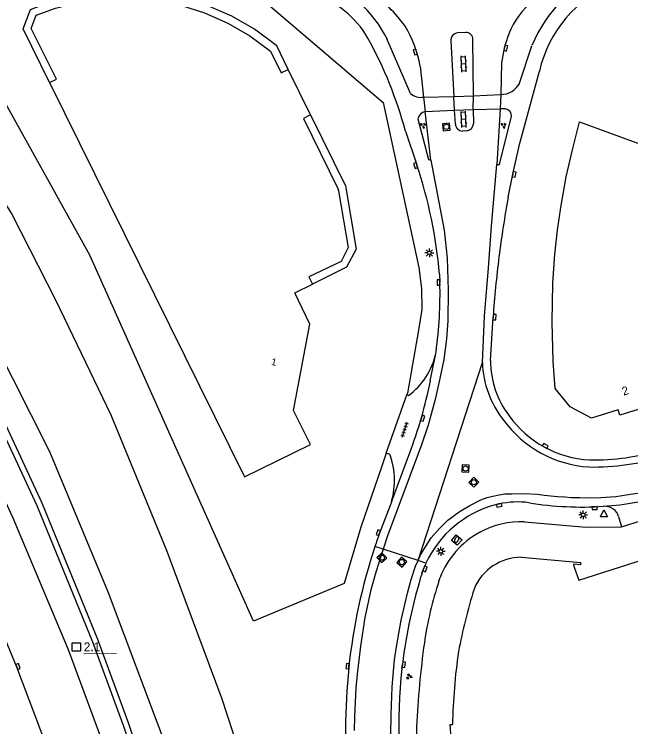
# Model space of a CAD drawing. Extents: x 136000 to 138005, y 398500 to 400500.
# Drawn here: x 136835.7 to 136923.4, y 398727.2 to 398828.7 of the extents above; entities that cross this region are included whole.
import ezdxf

# ---------------------------------------------------------------- set-up
doc = ezdxf.new("R2010")
doc.units = 0
for name, color, linetype in [('gg-afsc-hekwerk', 7, 'Continuous'), ('gg-anno-huisnummerreeks BGT', 7, 'Continuous'), ('gg-bbg-hoofdgebouw', 7, 'Continuous'), ('gg-bbg-luifel en loopbrug', 7, 'Continuous'), ('gg-knt-BGT kruinlijn', 7, 'Continuous'), ('gg-knt-bovenkant onderkant talud', 7, 'Continuous'), ('gg-knt-verharding', 7, 'Continuous'), ('gg-knt-verharding nz', 7, 'Continuous'), ('gg-kwrk-kunstwerk', 7, 'Continuous'), ('gt-anno-nummer hm paal', 7, 'Continuous'), ('gt-anno-plantopografie huisnummer', 7, 'Continuous'), ('gt-bbg-plantopografie pand', 7, 'Continuous'), ('gt-grn-groengrens', 7, 'Continuous'), ('gt-grn-weggrens', 7, 'Continuous'), ('gt-symb-brandkraan', 7, 'Continuous'), ('gt-symb-groenvak', 7, 'Continuous'), ('gt-symb-hm paal', 7, 'Continuous'), ('gt-symb-klinker verharding', 7, 'Continuous'), ('gt-symb-kolk', 7, 'Continuous'), ('gt-symb-lichtmast', 7, 'Continuous'), ('gt-symb-rioolschacht', 7, 'Continuous'), ('gt-symb-tegel verharding', 7, 'Continuous'), ('gt-symb-waterafsluiter', 7, 'Continuous')]:
    doc.layers.add(name, color=color, linetype=linetype)

# ---------------------------------------------------------------- blocks, each defined once
blk = doc.blocks.new('gt0-KOLK')
at = {"layer": 'gt-symb-kolk'}
blk.add_lwpolyline([(0, 0), (0.37, 0), (0.37, 0.4), (-0.38, 0.4), (-0.38, 0), (0, 0)], dxfattribs=at)
blk = doc.blocks.new('gt0-GRVAK')
at = {"layer": 'gt-symb-groenvak'}
for p, q in [((-0.11, 0.19), (-0.23, 0.24)), ((-0.18, 0.15), (0.09, 0.15)), ((-0.09, 0.21), (-0.16, 0.32)), ((-0.05, 0.21), (-0.05, 0.39)), ((0, 0.21), (0.06, 0.32)), ((0.01, 0.19), (0.13, 0.24)), ((0.26, -0.05), (0.2, 0.06)), ((0.3, -0.05), (0.3, 0.13)), ((0.35, -0.05), (0.41, 0.06)), ((-0.24, -0.23), (-0.36, -0.18)), ((-0.32, -0.26), (-0.05, -0.26)), ((-0.23, -0.21), (-0.29, -0.1)), ((-0.18, -0.2), (-0.18, -0.02)), ((-0.14, -0.21), (-0.07, -0.1)), ((-0.12, -0.23), (0, -0.18)), ((0.24, -0.07), (0.12, -0.02)), ((0.17, -0.11), (0.44, -0.11)), ((0.37, -0.07), (0.49, -0.02))]:
    blk.add_line(p, q, dxfattribs=at)
blk = doc.blocks.new('gt0-LMAST')
at = {"layer": 'gt-symb-lichtmast'}
for p, q in [((-0.18, 0.17), (-0.45, 0.44)), ((-0.01, 0.25), (-0.01, 0.62)), ((0.17, 0.17), (0.44, 0.44)), ((-0.26, 0), (-0.63, 0)), ((-0.18, -0.18), (-0.45, -0.45)), ((-0.01, -0.25), (-0.01, -0.63)), ((0.44, -0.45), (0.17, -0.18)), ((0.24, 0), (0.62, 0))]:
    blk.add_line(p, q, dxfattribs=at)
blk.add_circle((-0.01, 0), 0.25, dxfattribs=at)
blk = doc.blocks.new('gt0-WAFSL')
at = {"layer": 'gt-symb-waterafsluiter'}
for p, q in [((-0.5, -0.33), (0, 0.67)), ((0, 0.67), (0.5, -0.33)), ((0.5, -0.33), (-0.5, -0.33))]:
    blk.add_line(p, q, dxfattribs=at)
blk = doc.blocks.new('gt0-RS')
at = {"layer": 'gt-symb-rioolschacht'}
blk.add_lwpolyline([(-0.5, -0.5), (0.5, -0.5), (0.5, 0.5), (-0.5, 0.5)], close=True, dxfattribs=at)
blk.add_circle((0, 0), 0.375, dxfattribs=at)
blk = doc.blocks.new('gt0-KL1')
at = {"layer": 'gt-symb-klinker verharding'}
for p, q in [((-1.15, 0.3), (1.15, 0.3)), ((-1, -0.3), (-1, 0.3)), ((-0.5, 0.3), (-0.5, 0.45)), ((0, -0.3), (0, 0.3)), ((0.5, 0.3), (0.5, 0.45)), ((1, -0.3), (1, 0.3)), ((-1.15, -0.3), (1.15, -0.3)), ((-0.5, -0.45), (-0.5, -0.3)), ((0.5, -0.45), (0.5, -0.3))]:
    blk.add_line(p, q, dxfattribs=at)
blk = doc.blocks.new('gt0-BR')
at = {"layer": 'gt-symb-brandkraan'}
for centre, radius, start, end in [((-0.24, 0), 0.206, 107.5669, 252.4331), ((0.6, -2.66), 3, 106.892, 107.5669), ((0, -0.69), 0.938, 73.108, 106.892), ((-0.6, -2.66), 3, 72.4331, 73.108), ((0.24, 0), 0.206, 287.567, 72.4331), ((0.6, 2.66), 3, 252.4331, 253.108), ((0, 0.69), 0.938, 253.108, 286.8921), ((-0.6, 2.66), 3, 286.8921, 287.567)]:
    blk.add_arc(centre, radius, start, end, dxfattribs=at)
blk = doc.blocks.new('gt0-TEG1')
at = {"layer": 'gt-symb-tegel verharding'}
for p, q in [((-1.12, 0), (1.12, 0)), ((-0.9, -0.25), (-0.9, 0.25)), ((-0.45, -0.25), (-0.45, 0.25)), ((0, -0.25), (0, 0.25)), ((0.45, -0.25), (0.45, 0.25)), ((0.9, -0.25), (0.9, 0.25))]:
    blk.add_line(p, q, dxfattribs=at)
blk = doc.blocks.new('gt0-HMpaal')
at = {"layer": 'gt-symb-hm paal'}
blk.add_lwpolyline([(-0.6, 0.6), (0.6, 0.6), (0.6, -0.6), (-0.6, -0.6)], close=True, dxfattribs=at)

msp = doc.modelspace()

# ---------------------------------------------------------------- linework, layer by layer
at = {"layer": 'gg-afsc-hekwerk'}
msp.add_line((136888.62, 398766.13), (136891.55, 398774.45), dxfattribs=at)
msp.add_lwpolyline([(136888.62, 398766.13), (136887.94, 398764.17), (136885.03, 398755.62), (136882.62, 398747.59), (136869.72, 398742.24), (136846.43, 398794.33), (136826.84, 398829.57), (136838.41, 398834.71), (136841.35, 398835.41), (136865.27, 398835.7), (136888.2, 398816.11), (136893.27, 398792.6), (136893.64, 398789.61), (136893.7, 398786.62), (136893.21, 398783.69), (136891.64, 398774.71), (136891.55, 398774.45)], dxfattribs=at)
at = {"layer": 'gg-bbg-hoofdgebouw'}
msp.add_line((136877.87, 398814.33), (136874.69, 398820.79), dxfattribs=at)
for points in [[(136840.71, 398818.95), (136841.68, 398819.42), (136838.1, 398826.65), (136838.83, 398828.52), (136841.54, 398829.51), (136845.04, 398830.39), (136848.62, 398830.9), (136848.65, 398831.81)], [(136855.82, 398831.59), (136855.8, 398830.65), (136859.36, 398829.94), (136862.76, 398828.86), (136866.1, 398827.4), (136869.21, 398825.58), (136872.15, 398823.42), (136873.68, 398820.3), (136874.69, 398820.79)], [(136840.71, 398818.95), (136868.47, 398762.76), (136877.85, 398767.38), (136875.43, 398772.24), (136877.77, 398784.54), (136875.61, 398788.96), (136878.13, 398790.21)], [(136877.87, 398814.33), (136876.84, 398813.82), (136881.74, 398803.83), (136881.83, 398803.52), (136883.22, 398795.43), (136882.2, 398793.46), (136877.63, 398791.24), (136878.13, 398790.21)], [(136907.87, 398751.32), (136916.29, 398750.57), (136916.26, 398750.26), (136915.29, 398750.35), (136915.32, 398750.26), (136915.28, 398750.24), (136915.43, 398749.78), (136916.01, 398748.08), (136943.76, 398756.92)], [(136899.1, 398715.37), (136898.79, 398717.09), (136898.46, 398717.06), (136897.73, 398727.51), (136898.06, 398727.52)]]:
    msp.add_lwpolyline(points, dxfattribs=at)
for centre, radius, start, end in [((136907.87, 398744.02), 7.3, 90.0088, 157.6256), ((136981.72, 398722.08), 84.31, 162.9474, 169.1919), ((136982.18, 398725.83), 84.14, 171.7633, 178.8503)]:
    msp.add_arc(centre, radius, start, end, dxfattribs=at)
at = {"layer": 'gg-bbg-luifel en loopbrug'}
for points in [[(136840.71, 398818.95), (136836.95, 398826.56), (136838.01, 398829.32), (136841.19, 398830.56), (136844.67, 398831.41), (136847.65, 398831.85), (136848.65, 398831.81)], [(136874.69, 398820.79), (136873.05, 398824.15), (136869.9, 398826.51), (136866.66, 398828.39), (136863.16, 398829.92), (136859.72, 398831.03), (136857.18, 398831.54), (136855.82, 398831.59)], [(136877.87, 398814.33), (136882.82, 398804.2), (136884.33, 398795.22), (136882.97, 398792.63), (136878.13, 398790.21)]]:
    msp.add_lwpolyline(points, dxfattribs=at)
at = {"layer": 'gg-knt-BGT kruinlijn'}
msp.add_lwpolyline([(136818.94, 398801.21), (136820.06, 398801.84), (136824.5, 398795.93), (136830.05, 398787.45), (136840.69, 398766.37), (136849.06, 398746.29), (136858.11, 398722.18), (136866.32, 398696.92), (136873.71, 398670.02), (136880.35, 398642.77), (136885.31, 398619.67), (136890.57, 398596.16), (136896.33, 398569.8), (136901.79, 398544.2), (136906.89, 398522.5), (136911.14, 398515.2), (136919.82, 398500)], dxfattribs=at)
at = {"layer": 'gg-knt-bovenkant onderkant talud'}
msp.add_lwpolyline([(136830.32, 398808.09), (136835.36, 398800.19), (136841.61, 398787.91), (136849.44, 398771.6), (136857.38, 398752.2), (136865.23, 398731.18), (136874.52, 398702.7), (136880.89, 398680.59), (136886.68, 398656.58), (136891.91, 398632.83), (136896.96, 398608.09), (136902.33, 398582), (136907.86, 398555.45), (136913.79, 398528.25), (136916.73, 398517.69), (136919.96, 398507.12), (136922.22, 398500)], dxfattribs=at)
at = {"layer": 'gg-knt-verharding'}
for p, q in [((136892.08, 398817.37), (136888.78, 398825.07)), ((136899.95, 398826.04), (136898.8, 398825.99)), ((136901.02, 398817.04), (136900.95, 398825.07)), ((136897.83, 398824.87), (136898.24, 398816.95)), ((136907.61, 398818.85), (136909.36, 398824.18)), ((136893.47, 398821.25), (136893.94, 398816.87)), ((136905.04, 398821.75), (136904.92, 398817.22)), ((136898.24, 398816.95), (136901.02, 398817.04)), ((136898.35, 398814.98), (136898.24, 398816.95)), ((136900.98, 398815.09), (136901.02, 398817.04)), ((136904.92, 398817.22), (136904.84, 398815.21)), ((136893.94, 398816.87), (136894.16, 398814.82)), ((136898.35, 398814.98), (136900.98, 398815.09)), ((136898.47, 398812.99), (136898.35, 398814.98)), ((136900.98, 398815.09), (136901.04, 398813.07)), ((136904.84, 398815.21), (136904.36, 398807.24)), ((136905.58, 398815.18), (136904.84, 398815.21)), ((136894.99, 398807.86), (136894.16, 398814.82)), ((136891.35, 398812.03), (136892.99, 398807.19)), ((136900.11, 398812.06), (136899.49, 398812.02)), ((136896.22, 398791.64), (136896.27, 398790.46)), ((136903.45, 398779.34), (136903.83, 398785.52)), ((136895.67, 398780.31), (136895.73, 398780.58)), ((136894.9, 398776.46), (136895.67, 398780.31)), ((136891.79, 398774.36), (136891.55, 398774.45)), ((136889.19, 398765.94), (136888.62, 398766.13)), ((136889.4, 398759.32), (136891.94, 398766.09)), ((136889.4, 398759.32), (136887.68, 398754.76)), ((136904.12, 398758.8), (136904.66, 398758.92)), ((136921.69, 398757.12), (136922.11, 398755.67)), ((136922.11, 398755.67), (136927.77, 398757.47)), ((136893.71, 398749.08), (136893.96, 398749.75)), ((136890.85, 398735.5), (136890.92, 398736.06))]:
    msp.add_line(p, q, dxfattribs=at)
for points in [[(136905.99, 398802.61), (136906.63, 398805.88), (136907.57, 398810.09), (136910.42, 398820.57)], [(136904.36, 398807.24), (136904.73, 398807.27), (136906.45, 398814.15)], [(136893.14, 398813.74), (136894.64, 398807.97), (136894.99, 398807.86)], [(136866.5, 398664.4), (136862.34, 398680.26), (136856.56, 398700.28), (136850.92, 398717.87), (136843.39, 398738.16), (136835.55, 398756.88), (136821.27, 398787.83), (136814.9, 398799.72)], [(136856.63, 398671.55), (136854.78, 398678.31), (136850.71, 398692.8), (136846.27, 398707.08), (136841.16, 398722.12), (136836.05, 398735.68), (136830.53, 398749.08), (136824.28, 398763.28), (136818.56, 398775.47), (136813.65, 398785.88), (136810.63, 398791.64)], [(136897.92, 398753.71), (136898.59, 398754.51), (136899.42, 398753.83), (136898.74, 398753.03), (136897.92, 398753.71)]]:
    msp.add_lwpolyline(points, dxfattribs=at)
for centre, radius, start, end in [((136927.93, 398816.58), 20.06, 112.3146, 157.7273), ((136873.15, 398817.34), 17.44, 26.295, 70.1963), ((136927.93, 398816.5), 17.98, 112.631, 166.9061), ((136873.59, 398818.02), 14.38, 30.2454, 70.6457), ((136869.54, 398810.66), 27.2, 36.8759, 51.4835), ((136916.26, 398822.04), 10.86, 128.3409, 159.4873), ((136876.67, 398818.14), 17.09, 10.4783, 31.1266), ((136833.21, 398796.29), 60.24, 15.1399, 28.7521), ((136898.85, 398824.96), 1.03, 92.7148, 185.3125), ((136900.04, 398825.13), 0.912, 356.2536, 95.4967), ((136920.45, 398819.99), 15.51, 157.8204, 173.462), ((136904.88, 398820.33), 3.11, 270.695, 331.5693), ((136893.48, 398818.85), 2.03, 226.4393, 283.0504), ((136905.48, 398814.21), 0.97, 356.0222, 83.8505), ((136894.41, 398813.57), 1.28, 101.3188, 172.1228), ((136899.46, 398813.01), 0.989, 181.2425, 271.6448), ((136899.99, 398813.1), 1.04, 276.1156, 358.3145), ((136828.03, 398785.59), 68.45, 5.0649, 18.391), ((137056.05, 398774.95), 152.59, 169.5562, 172.7917), ((137055.49, 398775.02), 152.02, 172.7946, 176.0423), ((136833.19, 398788.95), 63.09, 352.3743, 1.3681), ((136886, 398782.39), 9.89, 305.8075, 347.904), ((136916.61, 398779.41), 13.16, 180.3102, 217.178), ((136830.09, 398789.39), 66.09, 339.3603, 348.7182), ((136918.41, 398780.3), 15.14, 215.7565, 266.6628), ((136918.27, 398795.78), 30.6, 268.6255, 288.1637), ((136878.67, 398762.29), 11.13, 344.5241, 19.0969), ((136916.37, 398803.38), 44.91, 274.0594, 286.0098), ((136907.32, 398746.97), 12.23, 82.338, 102.5484), ((136916.38, 398803.39), 44.91, 260.4717, 274.0402), ((136908.18, 398744.02), 15.33, 105.3538, 155.087), ((136919.68, 398756.38), 2.21, 54.5111, 93.4594), ((136919.74, 398756.57), 2.03, 15.8748, 52.7928), ((136964.52, 398727.21), 81.63, 160.2814, 161.706), ((136965.32, 398726.94), 82.48, 161.7031, 186.2407), ((136907.53, 398744.29), 14.63, 154.9816, 158.0904), ((136967.06, 398726.51), 76.74, 162.8951, 172.8517), ((136973.95, 398727.07), 83.53, 174.2048, 189.3801)]:
    msp.add_arc(centre, radius, start, end, dxfattribs=at)
at = {"layer": 'gg-knt-verharding nz'}
for p, q in [((136893.94, 398816.87), (136898.24, 398816.95)), ((136901.02, 398817.04), (136904.92, 398817.22)), ((136894.16, 398814.82), (136898.35, 398814.98)), ((136900.98, 398815.09), (136904.84, 398815.21)), ((136903.59, 398798.47), (136904.36, 398807.24)), ((136903.19, 398792.55), (136903.59, 398798.47)), ((136903.79, 398760.04), (136904.7, 398760.2)), ((136904.7, 398760.2), (136905.52, 398760.34)), ((136905.52, 398760.34), (136906.49, 398760.37)), ((136906.49, 398760.37), (136908.33, 398760.4)), ((136908.33, 398760.4), (136910.11, 398760.3)), ((136910.11, 398760.3), (136911.12, 398760.16)), ((136911.12, 398760.16), (136912.07, 398760.07)), ((136921.32, 398759.99), (136923.38, 398760.31)), ((136923.38, 398760.31), (136925.44, 398760.62)), ((136902.97, 398759.84), (136903.79, 398760.04)), ((136912.07, 398760.07), (136913.02, 398759.97)), ((136913.02, 398759.97), (136914.05, 398759.92)), ((136919.17, 398759.84), (136921.32, 398759.99))]:
    msp.add_line(p, q, dxfattribs=at)
for points in [[(136894.99, 398807.86), (136896.87, 398797.93), (136897.3, 398793.94), (136897.45, 398789.35), (136897.37, 398784.99), (136897.2, 398782.42), (136896.8, 398779.5), (136896.27, 398776.78), (136895.57, 398773.81), (136894.6, 398770.12), (136893.65, 398767.34), (136888.82, 398754.39), (136888.19, 398752.46)], [(136902.3, 398779.05), (136902.63, 398785.67), (136903.19, 398792.55)], [(136893.15, 398750.85), (136893.49, 398751.65), (136895.02, 398754.1), (136896.2, 398755.41), (136897.4, 398756.6), (136899, 398757.81), (136900.5, 398758.71), (136902.11, 398759.5), (136902.97, 398759.84)], [(136914.05, 398759.92), (136914.95, 398759.84), (136916.16, 398759.82), (136917.16, 398759.81), (136919.17, 398759.84)], [(136888.19, 398752.46), (136887.18, 398749.35), (136886.44, 398746.68), (136885.57, 398742.74), (136884.94, 398738.66), (136884.49, 398734.7), (136884.32, 398732.72), (136884.09, 398728.66), (136884.04, 398726.67)], [(136889.29, 398726.03), (136889.31, 398728.88), (136889.46, 398732.85), (136889.81, 398736.71), (136890.07, 398738.58), (136890.75, 398742.39), (136891.67, 398746.2), (136892.19, 398748.18), (136892.81, 398750.04), (136893.15, 398750.85)]]:
    msp.add_lwpolyline(points, dxfattribs=at)
for centre, radius, start, end in [((136916.12, 398779.49), 13.82, 181.8205, 218.6777), ((136918.4, 398780.28), 16.11, 215.7976, 266.7095), ((136918.26, 398795.84), 31.66, 268.5786, 288.1175)]:
    msp.add_arc(centre, radius, start, end, dxfattribs=at)
at = {"layer": 'gg-kwrk-kunstwerk'}
for points in [[(136816.91, 398803.52), (136819.63, 398798.84), (136824.58, 398789.51), (136838.9, 398758.69), (136846.83, 398739.27), (136851.26, 398727.26), (136860.34, 398699.81), (136865.63, 398681.17), (136870.65, 398662.12), (136874.93, 398644.47), (136879.11, 398626.08), (136898.14, 398539.58), (136903.94, 398513), (136906.86, 398500)], [(136818.94, 398801.21), (136820.16, 398799.12), (136820.34, 398799.22), (136825.29, 398789.89), (136839.61, 398759.06), (136847.54, 398739.64), (136851.97, 398727.64), (136861.05, 398700.18), (136866.34, 398681.55), (136871.36, 398662.5), (136875.64, 398644.85), (136879.82, 398626.46), (136898.85, 398539.95), (136904.65, 398513.37), (136907.66, 398500)]]:
    msp.add_lwpolyline(points, dxfattribs=at)
at = {"layer": 'gt-bbg-plantopografie pand'}
msp.add_lwpolyline([(136916.13, 398813.32), (136958.95, 398797.63), (136953.4, 398782.5), (136924.82, 398773.4), (136925.08, 398772.56), (136921.89, 398771.54), (136921.63, 398772.33), (136917.83, 398771.12), (136914.79, 398772.76), (136912.65, 398775.37), (136912.36, 398779.23), (136912.23, 398784.81), (136912.35, 398790.36), (136912.64, 398794.48), (136913.02, 398797.93), (136913.48, 398801.15), (136914.25, 398805.51), (136915.11, 398809.36), (136916.13, 398813.32)], dxfattribs=at)
at = {"layer": 'gt-grn-groengrens'}
msp.add_line((136896.13, 398747.93), (136896.28, 398748.45), dxfattribs=at)
msp.add_lwpolyline([(136908.3, 398756.38), (136917.09, 398755.63), (136922.11, 398755.67)], dxfattribs=at)
for centre, radius, start, end in [((136907.87, 398743.96), 12.43, 87.9858, 118.7065), ((136907.87, 398743.96), 12.43, 118.7067, 158.8165), ((136943.53, 398732.13), 49.97, 161.5637, 171.9306), ((137015.12, 398721.96), 122.28, 171.9195, 177.5473), ((136945.49, 398724.94), 52.59, 177.544, 187.4702)]:
    msp.add_arc(centre, radius, start, end, dxfattribs=at)
at = {"layer": 'gt-grn-weggrens'}
for p, q in [((136893.15, 398750.85), (136902.3, 398779.05)), ((136888.19, 398752.46), (136887.02, 398752.84)), ((136893.15, 398750.85), (136888.19, 398752.46)), ((136894.28, 398750.48), (136893.15, 398750.85))]:
    msp.add_line(p, q, dxfattribs=at)

# ---------------------------------------------------------------- block references
at = {"layer": 'gt-symb-brandkraan', "rotation": -117.97472992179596}
msp.add_blockref('gt0-BR', (136898.66, 398753.86), dxfattribs=at)
at = {"layer": 'gt-symb-groenvak', "rotation": -70.91275549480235}
for p in [(136893.87, 398812.87), (136905.32, 398812.87)]:
    msp.add_blockref('gt0-GRVAK', p, dxfattribs=at)
at = {"layer": 'gt-symb-groenvak'}
msp.add_blockref('gt0-GRVAK', (136891.88, 398734.34), dxfattribs=at)
at = {"layer": 'gt-symb-hm paal'}
msp.add_blockref('gt0-HMpaal', (136844.51, 398738.55), dxfattribs=at)
at = {"layer": 'gt-symb-klinker verharding'}
for p, rotation in [((136899.64, 398821.58), 92.23563689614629), ((136899.64, 398813.69), 92.23563689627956)]:
    msp.add_blockref('gt0-KL1', p, dxfattribs=dict(at, rotation=rotation))
at = {"layer": 'gt-symb-kolk'}
for p, rotation in [((136905.44, 398823.88), -104.53650920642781), ((136892.94, 398823.34), 107.69230089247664), ((136892.99, 398807.19), 108.6705834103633), ((136906.63, 398805.88), -101.00666417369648), ((136896.27, 398790.46), 92.35015951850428), ((136903.83, 398785.52), -93.49769526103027), ((136893.62, 398771.18), -106.02410965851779), ((136911.17, 398767.01), -28.61503162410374), ((136904.66, 398758.92), -168.17329607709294), ((136918.26, 398758.52), -177.59258615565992), ((136887.68, 398754.76), 69.39030706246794), ((136893.96, 398749.75), -110.12016579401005), ((136836.05, 398735.68), -69.33669709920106), ((136883.32, 398735.8), 83.85600423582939), ((136890.92, 398736.06), -97.23872650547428)]:
    msp.add_blockref('gt0-KOLK', p, dxfattribs=dict(at, rotation=rotation))
at = {"layer": 'gt-symb-lichtmast'}
for p in [(136894.77, 398794.67), (136916.66, 398757.36), (136896.4, 398752.18)]:
    msp.add_blockref('gt0-LMAST', p, dxfattribs=at)
at = {"layer": 'gt-symb-rioolschacht'}
for p, rotation in [((136897.19, 398812.62), 95.10624171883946), ((136899.92, 398763.96), -92.00653893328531), ((136901.09, 398762.01), -133.17591016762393), ((136887.98, 398751.27), -47.71475165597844), ((136890.84, 398750.64), -41.83814925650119)]:
    msp.add_blockref('gt0-RS', p, dxfattribs=dict(at, rotation=rotation))
at = {"layer": 'gt-symb-tegel verharding', "rotation": 71.51067367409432}
msp.add_blockref('gt0-TEG1', (136891.26, 398769.51), dxfattribs=at)
at = {"layer": 'gt-symb-waterafsluiter'}
msp.add_blockref('gt0-WAFSL', (136919.61, 398757.41), dxfattribs=at)

# ---------------------------------------------------------------- texts
at = {"layer": 'gg-anno-huisnummerreeks BGT'}
msp.add_text('1', height=1, rotation=349.3, dxfattribs=at).set_placement((136872.2, 398778.72))
at = {"layer": 'gt-anno-nummer hm paal'}
msp.add_text('2.1', height=1.25, dxfattribs=at).set_placement((136845.59, 398737.95))
at = {"layer": 'gt-anno-plantopografie huisnummer'}
msp.add_text('2', height=1.2, rotation=17.6617, dxfattribs=at).set_placement((136922.39, 398774.33))
at = {"layer": 'gt-symb-hm paal'}
msp.add_text('_____', height=1.25, dxfattribs=at).set_placement((136845.59, 398737.95))

doc.saveas('drawing.dxf')
